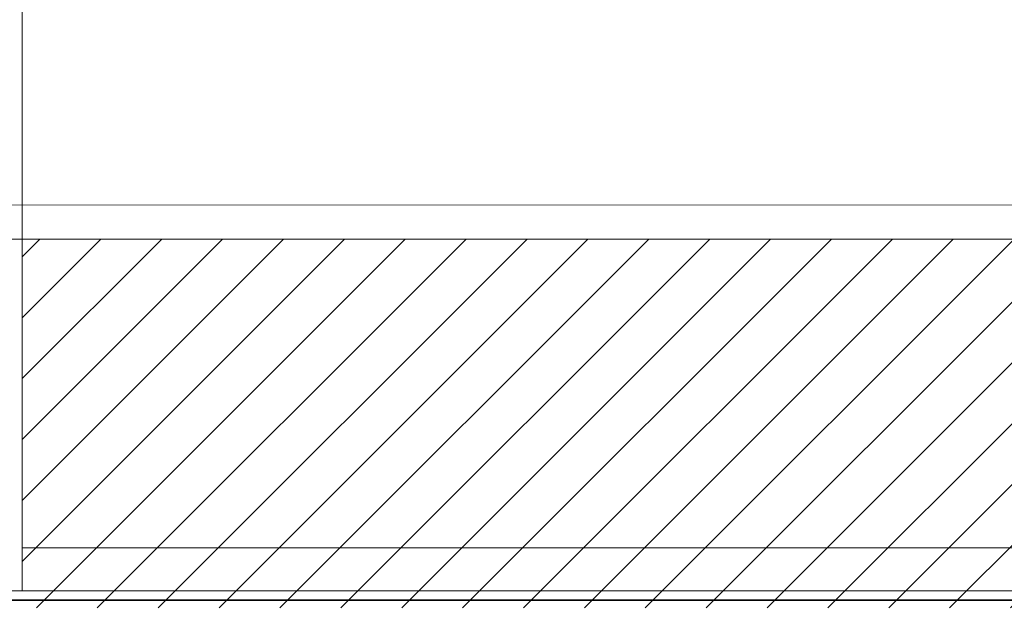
# Model space of a CAD drawing. Extents: x 3940905 to 4145695, y 925352 to 1109797.
# Tile 759 of 1056: x 4037730 to 4038302, y 1099418 to 1099757. Entities that reach past the tile are written whole.
import ezdxf

# ---------------------------------------------------------------- set-up
doc = ezdxf.new("R2010")
doc.units = 0
doc.header["$LTSCALE"] = 750
doc.header["$MEASUREMENT"] = 0
doc.linetypes.add('DASHED', pattern=[0.75, 0.5, -0.25])
doc.layers.add('CKD Equipments', color=252, linetype='CONTINUOUS', lineweight=0)
doc.layers.add('CKD-Hood', color=1, linetype='CONTINUOUS')

msp = doc.modelspace()

# ---------------------------------------------------------------- hatches: boundary and pattern name
at = {"layer": 'CKD Equipments'}
h = msp.add_hatch(dxfattribs=at)
h.set_pattern_fill('ANSI31', color=256, scale=200)
h.set_pattern_definition([(45, (4036411.71, 1099395.565), (-17.67767, 17.67767), [])])
h.paths.add_polyline_path([(4037426.8, 1099629.8), (4037426.83, 1099415.59), (4036432.06, 1099415.41), (4036432.06, 1099629.62)])
h.paths.add_polyline_path([(4039265.07, 1099415.92), (4037731.77, 1099415.64), (4037731.73, 1099629.85), (4039265.07, 1099630.13)])

# ---------------------------------------------------------------- linework, layer by layer
at = {"layer": 'CKD Equipments', "color": 252, "true_color": 0x989898}
for p, q in [((4037731.73, 1100265.63, -7.61), (4037731.73, 1099425.59, -7.61)), ((4037731.73, 1099425.59, -7.61), (4037731.73, 1099450.52, -7.61)), ((4037731.73, 1099450.52, -7.61), (4039281.57, 1099450.52, -7.61)), ((4037731.73, 1099425.59, -7.61), (4039281.57, 1099425.59, -7.61))]:
    msp.add_line(p, q, dxfattribs=at)
at = {"layer": 'CKD Equipments'}
for p, q in [((4036411.71, 1099649.46, -7.61), (4039281.57, 1099649.97, -7.61)), ((4036432.06, 1099629.62, -7.61), (4039265.07, 1099630.13, -7.61))]:
    msp.add_line(p, q, dxfattribs=at)
at = {"layer": 'CKD Equipments', "linetype": 'DASHED', "ltscale": 25}
msp.add_line((4039281.57, 1099425.59, -7.61), (4037194.21, 1099425.59, -7.61), dxfattribs=at)
at = {"layer": 'CKD-Hood', "linetype": 'DASHED', "const_width": 1, "elevation": -7.61}
msp.add_lwpolyline([(4036247.48, 1100470.14), (4039447.48, 1100470.14), (4039447.48, 1099420.14), (4036247.48, 1099420.14), (4036247.48, 1100470.14), (4039447.48, 1099420.14), (4036247.48, 1099420.14), (4039447.48, 1100470.14)], dxfattribs=at)

doc.saveas('drawing.dxf')
